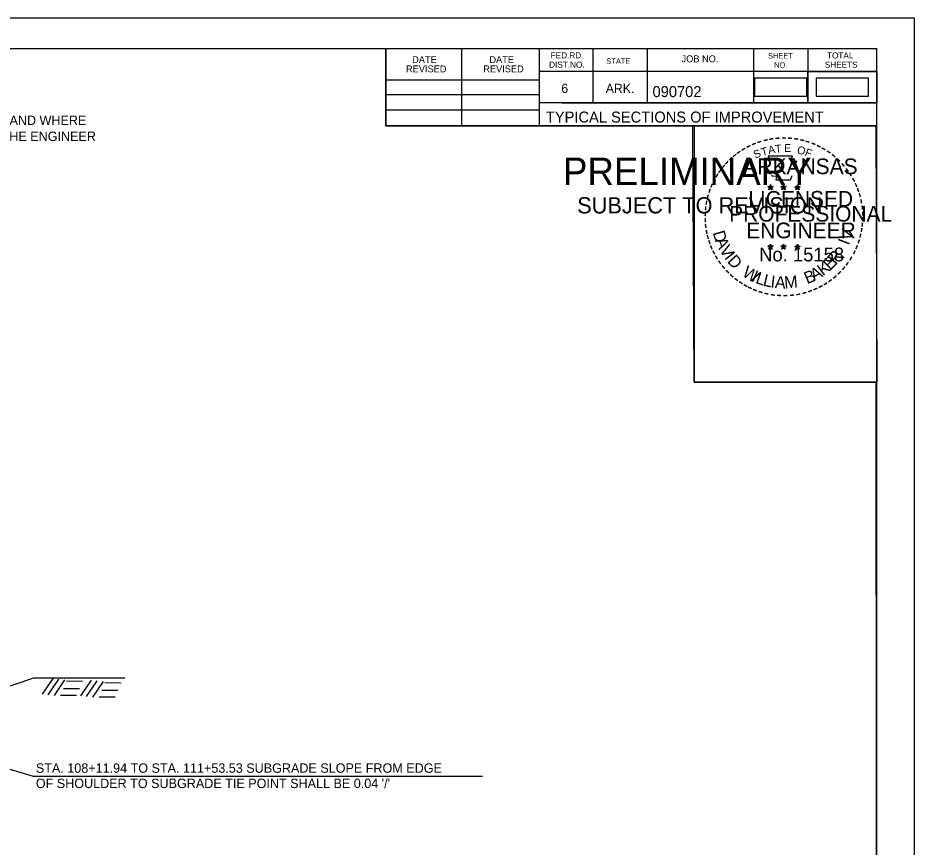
# Model space of a CAD drawing. Extents: x 1371763 to 1372860, y 385599 to 385872.
# Drawn here: x 1372602.5 to 1372659.7, y 385652.4 to 385705.3 of the extents above; entities that cross this region are included whole.
import ezdxf

# ---------------------------------------------------------------- set-up
doc = ezdxf.new("R2010")
doc.units = 0
for name, color, linetype in [('R_Border', 7, 'Continuous'), ('R_Border PE', 7, 'Continuous'), ('R_Border Prem', 7, 'Continuous'), ('R_Draft', 7, 'Continuous'), ('R_Fin Surface', 7, 'Continuous'), ('R_No Plot', 7, 'Continuous')]:
    doc.layers.add(name, color=color, linetype=linetype)

msp = doc.modelspace()

# ---------------------------------------------------------------- linework, layer by layer
at = {"layer": 'R_Border'}
for p, q in [((1372499.208, 385703.307), (1372657.298, 385703.307)), ((1372625.978, 385698.367), (1372625.978, 385703.307)), ((1372630.818, 385698.367), (1372630.818, 385703.307)), ((1372635.748, 385703.307), (1372635.748, 385698.367)), ((1372639.168, 385703.307), (1372639.168, 385699.837)), ((1372642.638, 385703.307), (1372642.638, 385699.837)), ((1372649.428, 385703.307), (1372649.428, 385699.837)), ((1372652.898, 385703.307), (1372652.898, 385699.837)), ((1372657.298, 385600.577), (1372657.298, 385703.307)), ((1372657.298, 385701.837), (1372635.748, 385701.837)), ((1372657.298, 385701.847), (1372657.298, 385701.847)), ((1372625.978, 385701.297), (1372635.748, 385701.297)), ((1372625.978, 385700.367), (1372635.748, 385700.367)), ((1372657.298, 385699.837), (1372635.748, 385699.837)), ((1372637.228, 385699.837), (1372657.298, 385699.837)), ((1372625.978, 385699.397), (1372635.748, 385699.397)), ((1372657.298, 385698.367), (1372625.978, 385698.367))]:
    msp.add_line(p, q, dxfattribs=at)
at = {"layer": 'R_Border PE'}
for p, q in [((1372650.34, 385694.494), (1372650.515, 385694.439)), ((1372650.34, 385694.494), (1372650.467, 385694.472)), ((1372650.34, 385694.494), (1372650.459, 385694.433)), ((1372650.407, 385694.29), (1372650.515, 385694.439)), ((1372650.407, 385694.29), (1372650.47, 385694.412)), ((1372650.407, 385694.29), (1372650.514, 385694.399)), ((1372650.515, 385694.621), (1372650.494, 385694.495)), ((1372650.621, 385694.29), (1372650.514, 385694.397)), ((1372650.515, 385694.439), (1372650.515, 385694.621)), ((1372650.515, 385694.621), (1372650.539, 385694.496)), ((1372650.688, 385694.494), (1372650.515, 385694.439)), ((1372650.621, 385694.29), (1372650.515, 385694.439)), ((1372650.688, 385694.494), (1372650.545, 385694.47)), ((1372650.621, 385694.29), (1372650.553, 385694.436)), ((1372650.688, 385694.494), (1372650.586, 385694.443)), ((1372651.175, 385694.494), (1372651.35, 385694.439)), ((1372651.175, 385694.494), (1372651.302, 385694.472)), ((1372651.175, 385694.494), (1372651.294, 385694.433)), ((1372651.242, 385694.29), (1372651.35, 385694.439)), ((1372651.242, 385694.29), (1372651.305, 385694.412)), ((1372651.242, 385694.29), (1372651.349, 385694.399)), ((1372651.35, 385694.621), (1372651.329, 385694.495)), ((1372651.456, 385694.29), (1372651.349, 385694.397)), ((1372651.35, 385694.439), (1372651.35, 385694.621)), ((1372651.35, 385694.621), (1372651.374, 385694.496)), ((1372651.523, 385694.494), (1372651.35, 385694.439)), ((1372651.456, 385694.29), (1372651.35, 385694.439)), ((1372651.523, 385694.494), (1372651.38, 385694.47)), ((1372651.456, 385694.29), (1372651.388, 385694.436)), ((1372651.523, 385694.494), (1372651.421, 385694.443)), ((1372652.057, 385694.488), (1372652.232, 385694.433)), ((1372652.057, 385694.488), (1372652.184, 385694.466)), ((1372652.057, 385694.488), (1372652.176, 385694.427)), ((1372652.124, 385694.284), (1372652.232, 385694.433)), ((1372652.124, 385694.284), (1372652.187, 385694.406)), ((1372652.124, 385694.284), (1372652.231, 385694.393)), ((1372652.232, 385694.615), (1372652.211, 385694.489)), ((1372652.338, 385694.284), (1372652.231, 385694.391)), ((1372652.232, 385694.433), (1372652.232, 385694.615)), ((1372652.232, 385694.615), (1372652.256, 385694.49)), ((1372652.405, 385694.488), (1372652.232, 385694.433)), ((1372652.338, 385694.284), (1372652.232, 385694.433)), ((1372652.405, 385694.488), (1372652.262, 385694.464)), ((1372652.338, 385694.284), (1372652.27, 385694.43)), ((1372652.405, 385694.488), (1372652.303, 385694.437)), ((1372650.338, 385690.708), (1372650.513, 385690.652)), ((1372650.338, 385690.708), (1372650.465, 385690.685)), ((1372650.338, 385690.708), (1372650.457, 385690.647)), ((1372650.405, 385690.504), (1372650.513, 385690.652)), ((1372650.513, 385690.835), (1372650.492, 385690.709)), ((1372650.513, 385690.652), (1372650.513, 385690.835)), ((1372650.513, 385690.835), (1372650.537, 385690.71)), ((1372650.686, 385690.708), (1372650.513, 385690.652)), ((1372650.619, 385690.504), (1372650.513, 385690.652)), ((1372650.686, 385690.708), (1372650.543, 385690.683)), ((1372650.619, 385690.504), (1372650.551, 385690.649)), ((1372650.686, 385690.708), (1372650.584, 385690.657)), ((1372651.173, 385690.708), (1372651.347, 385690.652)), ((1372651.173, 385690.708), (1372651.299, 385690.685)), ((1372651.173, 385690.708), (1372651.291, 385690.647)), ((1372651.239, 385690.504), (1372651.347, 385690.652)), ((1372651.347, 385690.835), (1372651.327, 385690.709)), ((1372651.347, 385690.652), (1372651.347, 385690.835)), ((1372651.347, 385690.835), (1372651.372, 385690.71)), ((1372651.521, 385690.708), (1372651.347, 385690.652)), ((1372651.454, 385690.504), (1372651.347, 385690.652)), ((1372651.521, 385690.708), (1372651.378, 385690.683)), ((1372651.454, 385690.504), (1372651.385, 385690.649)), ((1372651.521, 385690.708), (1372651.419, 385690.657)), ((1372652.056, 385690.703), (1372652.231, 385690.647)), ((1372652.056, 385690.703), (1372652.183, 385690.68)), ((1372652.056, 385690.703), (1372652.175, 385690.642)), ((1372652.231, 385690.83), (1372652.21, 385690.704)), ((1372652.231, 385690.647), (1372652.231, 385690.83)), ((1372652.231, 385690.83), (1372652.255, 385690.705)), ((1372652.404, 385690.703), (1372652.231, 385690.647)), ((1372652.404, 385690.703), (1372652.261, 385690.678)), ((1372652.404, 385690.703), (1372652.302, 385690.652)), ((1372650.405, 385690.504), (1372650.468, 385690.626)), ((1372650.405, 385690.504), (1372650.512, 385690.612)), ((1372650.619, 385690.504), (1372650.512, 385690.611)), ((1372651.239, 385690.504), (1372651.302, 385690.626)), ((1372651.239, 385690.504), (1372651.346, 385690.612)), ((1372651.454, 385690.504), (1372651.346, 385690.611)), ((1372652.123, 385690.499), (1372652.231, 385690.647)), ((1372652.123, 385690.499), (1372652.186, 385690.621)), ((1372652.123, 385690.499), (1372652.23, 385690.607)), ((1372652.337, 385690.499), (1372652.23, 385690.606)), ((1372652.337, 385690.499), (1372652.231, 385690.647)), ((1372652.337, 385690.499), (1372652.269, 385690.644))]:
    msp.add_line(p, q, dxfattribs=at)
for points in [[(1372650.361, 385696.433), (1372650.495, 385696.02)], [(1372652.116, 385695.972), (1372652.187, 385696.114), (1372651.845, 385696.102), (1372651.919, 385696.433), (1372650.361, 385696.433)], [(1372650.607, 385695.222), (1372650.607, 385695.178), (1372650.888, 385695.169), (1372650.861, 385694.932), (1372651.796, 385694.932), (1372651.897, 385695.2)], [(1372650.515, 385694.621), (1372650.621, 385694.29), (1372650.34, 385694.494), (1372650.688, 385694.494), (1372650.407, 385694.29), (1372650.515, 385694.621)], [(1372651.35, 385694.621), (1372651.456, 385694.29), (1372651.175, 385694.494), (1372651.523, 385694.494), (1372651.242, 385694.29), (1372651.35, 385694.621)], [(1372652.232, 385694.615), (1372652.338, 385694.284), (1372652.057, 385694.488), (1372652.405, 385694.488), (1372652.124, 385694.284), (1372652.232, 385694.615)], [(1372650.513, 385690.835), (1372650.619, 385690.504), (1372650.338, 385690.708), (1372650.686, 385690.708), (1372650.405, 385690.504), (1372650.513, 385690.835)], [(1372651.347, 385690.835), (1372651.454, 385690.504), (1372651.173, 385690.708), (1372651.521, 385690.708), (1372651.239, 385690.504), (1372651.347, 385690.835)], [(1372652.231, 385690.83), (1372652.337, 385690.499), (1372652.056, 385690.703), (1372652.404, 385690.703), (1372652.123, 385690.499), (1372652.231, 385690.83)]]:
    msp.add_lwpolyline(points, dxfattribs=at)
for centre, radius in [((1372650.514, 385694.438), 0.0861), ((1372650.514, 385694.438), 0.0723), ((1372650.514, 385694.438), 0.0579), ((1372650.514, 385694.438), 0.0495), ((1372650.514, 385694.438), 0.0374), ((1372650.514, 385694.438), 0.0248), ((1372650.514, 385694.438), 0.0148), ((1372651.349, 385694.438), 0.0861), ((1372651.349, 385694.438), 0.0723), ((1372651.349, 385694.438), 0.0579), ((1372651.349, 385694.438), 0.0495), ((1372651.349, 385694.438), 0.0374), ((1372651.349, 385694.438), 0.0248), ((1372651.349, 385694.438), 0.0148), ((1372652.231, 385694.432), 0.0861), ((1372652.231, 385694.432), 0.0723), ((1372652.231, 385694.432), 0.0579), ((1372652.231, 385694.432), 0.0495), ((1372652.231, 385694.432), 0.0374), ((1372652.231, 385694.432), 0.0248), ((1372652.231, 385694.432), 0.0148), ((1372650.512, 385690.652), 0.0861), ((1372650.512, 385690.652), 0.0723), ((1372650.512, 385690.652), 0.0579), ((1372650.512, 385690.652), 0.0495), ((1372650.512, 385690.652), 0.0374), ((1372650.512, 385690.652), 0.0248), ((1372650.512, 385690.652), 0.0148), ((1372651.347, 385690.652), 0.0861), ((1372651.347, 385690.652), 0.0723), ((1372651.347, 385690.652), 0.0579), ((1372651.347, 385690.652), 0.0495), ((1372651.347, 385690.652), 0.0374), ((1372651.347, 385690.652), 0.0248), ((1372651.347, 385690.652), 0.0148), ((1372652.23, 385690.647), 0.0861), ((1372652.23, 385690.647), 0.0723), ((1372652.23, 385690.647), 0.0579), ((1372652.23, 385690.647), 0.0495), ((1372652.23, 385690.647), 0.0374), ((1372652.23, 385690.647), 0.0248), ((1372652.23, 385690.647), 0.0148)]:
    msp.add_circle(centre, radius, dxfattribs=at)
at = {"layer": 'R_Draft'}
for p, q in [((1372580.151, 385663.684), (1372603.456, 385656.902)), ((1372604.061, 385662.128), (1372604.737, 385663.129)), ((1372604.42, 385662.086), (1372605.096, 385663.088)), ((1372604.82, 385662.044), (1372605.496, 385663.046)), ((1372605.596, 385662.971), (1372606.614, 385662.962)), ((1372606.514, 385662.019), (1372607.19, 385663.021)), ((1372606.873, 385661.978), (1372607.548, 385662.979)), ((1372607.273, 385661.936), (1372607.949, 385662.937)), ((1372608.049, 385662.862), (1372609.067, 385662.854)), ((1372605.221, 385662.061), (1372606.239, 385662.053)), ((1372605.396, 385662.487), (1372606.414, 385662.478)), ((1372607.849, 385662.378), (1372608.867, 385662.37)), ((1372607.674, 385661.952), (1372608.691, 385661.944)), ((1372603.456, 385656.902), (1372632.129, 385656.902))]:
    msp.add_line(p, q, dxfattribs=at)
for points in [[(1372649.492, 385700.259), (1372652.834, 385700.259), (1372652.834, 385701.414), (1372649.492, 385701.414)], [(1372653.427, 385700.259), (1372656.769, 385700.259), (1372656.769, 385701.414), (1372653.427, 385701.414)]]:
    msp.add_lwpolyline(points, close=True, dxfattribs=at)
at = {"layer": 'R_Fin Surface'}
for p, q in [((1372598.764, 385661.578), (1372603.508, 385663.159)), ((1372603.508, 385663.159), (1372609.326, 385663.159))]:
    msp.add_line(p, q, dxfattribs=at)
at = {"layer": 'R_No Plot'}
for p, q in [((1372493.007, 385705.254), (1372659.674, 385705.254)), ((1372645.315, 385687.139), (1372645.315, 385687.139))]:
    msp.add_line(p, q, dxfattribs=at)
for points in [[(1372493.004, 385705.254), (1372659.674, 385705.254), (1372659.674, 385598.585), (1372493.004, 385598.585)], [(1372616.168, 385703.307), (1372625.978, 385703.307), (1372625.978, 385698.367), (1372634.034, 385698.367), (1372645.634, 385698.367), (1372645.634, 385682.032), (1372657.238, 385682.032), (1372657.298, 385600.577), (1372499.208, 385600.577), (1372499.208, 385703.307)], [(1372652.898, 385701.837), (1372657.298, 385701.837), (1372657.298, 385699.837), (1372652.898, 385699.837)], [(1372645.564, 385698.367), (1372657.238, 385698.367), (1372657.308, 385682.032), (1372645.634, 385682.032)]]:
    msp.add_lwpolyline(points, close=True, dxfattribs=at)

# ---------------------------------------------------------------- texts
at = {"layer": 'R_Border'}
for s, height, p in [('DATE', 0.4396, (1372627.647, 385702.375)), ('DATE', 0.4396, (1372632.577, 385702.375)), ('FED.RD.', 0.391, (1372636.488, 385702.667)), ('STATE', 0.342, (1372640.048, 385702.327)), ('JOB NO.', 0.4396, (1372644.838, 385702.427)), ('SHEET', 0.342, (1372650.358, 385702.667)), ('TOTAL', 0.391, (1372654.118, 385702.667)), ('REVISED', 0.4396, (1372627.257, 385701.785)), ('REVISED', 0.4396, (1372632.187, 385701.785)), ('DIST.NO.', 0.391, (1372636.388, 385702.077)), ('NO.', 0.342, (1372650.748, 385702.077)), ('SHEETS', 0.391, (1372653.978, 385702.077)), ('6', 0.586, (1372637.168, 385700.467)), ('ARK.', 0.5861, (1372639.998, 385700.467)), ('090702', 0.7, (1372642.986, 385700.206)), ('TYPICAL SECTIONS OF IMPROVEMENT', 0.7, (1372636.18, 385698.582))]:
    msp.add_text(s, height=height, dxfattribs=at).set_placement(p)
at = {"layer": 'R_Border PE'}
for s, height, rotation, p in [('-', 0.8, 13.6302, (1372650.11, 385697.117)), ('-', 0.8, 10.2193, (1372650.449, 385697.198)), ('-', 0.8, 5.8968, (1372650.813, 385697.253)), ('-', 0.8, 0.1862, (1372651.199, 385697.289)), ('-', 0.8, 357.743, (1372651.561, 385697.283)), ('-', 0.8, 352.1617, (1372651.933, 385697.255)), ('-', 0.8, 347.2049, (1372652.292, 385697.198)), ('-', 0.8, 34.0636, (1372648.803, 385696.519)), ('-', 0.8, 28.7918, (1372649.101, 385696.704)), ('-', 0.8, 24.3072, (1372649.418, 385696.862)), ('-', 0.8, 19.1761, (1372649.735, 385696.997)), ('T', 0.5, 16.4036, (1372649.995, 385696.438)), ('A', 0.5, 11.2132, (1372650.408, 385696.563)), ('T', 0.5, 6.0228, (1372650.833, 385696.646)), ('E', 0.5, 0.8323, (1372651.385, 385696.701)), ('O', 0.5, 350.4515, (1372652.187, 385696.596)), ('-', 0.8, 342.3362, (1372652.61, 385697.12)), ('-', 0.8, 337.8551, (1372652.977, 385697.009)), ('-', 0.8, 334.1211, (1372653.293, 385696.873)), ('-', 0.8, 329.6409, (1372653.582, 385696.732)), ('-', 0.8, 42.9622, (1372648.059, 385695.924)), ('-', 0.8, 38.9507, (1372648.276, 385696.132)), ('-', 0.8, 36.2317, (1372648.514, 385696.321)), ('S', 0.5, 21.594, (1372649.538, 385696.272)), ('F', 0.5, 340.0707, (1372652.664, 385696.482)), ('-', 0.8, 325.8627, (1372653.904, 385696.551)), ('-', 0.8, 320.5297, (1372654.209, 385696.338)), ('-', 0.8, 50.6142, (1372647.634, 385695.442)), ('-', 0.8, 48.4231, (1372647.835, 385695.685)), ('-', 0.8, 315.5786, (1372654.508, 385696.094)), ('-', 0.8, 309.8797, (1372654.793, 385695.819)), ('-', 0.8, 58.0706, (1372647.265, 385694.895)), ('-', 0.8, 54.2325, (1372647.427, 385695.158)), ('-', 0.8, 306.6522, (1372655.055, 385695.518)), ('-', 0.7, 303.6753, (1372655.298, 385695.234)), ('-', 0.8, 67.7743, (1372646.979, 385694.282)), ('-', 0.8, 62.8713, (1372647.108, 385694.588)), ('-', 0.8, 299.6684, (1372655.458, 385694.931)), ('-', 0.8, 294.6628, (1372655.62, 385694.625)), ('-', 0.8, 72.3945, (1372646.869, 385693.967)), ('-', 0.8, 290.5728, (1372655.748, 385694.336)), ('-', 0.8, 285.1233, (1372655.865, 385694.046)), ('-', 0.8, 81.2013, (1372646.705, 385693.254)), ('-', 0.8, 75.461, (1372646.771, 385693.61)), ('-', 0.8, 280.5493, (1372655.965, 385693.675)), ('-', 0.8, 85.1863, (1372646.667, 385692.908)), ('-', 0.8, 276.5962, (1372656.046, 385693.291)), ('-', 0.8, 94.1959, (1372646.672, 385692.195)), ('-', 0.8, 89.0622, (1372646.654, 385692.558)), ('-', 0.8, 274.3301, (1372656.076, 385692.93)), ('-', 0.8, 269.9407, (1372656.093, 385692.614)), ('-', 0.8, 98.9479, (1372646.708, 385691.862)), ('V', 0.77, 72.6573, (1372655.616, 385690.984)), ('-', 0.8, 260.9953, (1372656.048, 385691.954)), ('-', 0.8, 263.5172, (1372656.084, 385692.281)), ('-', 0.8, 101.7149, (1372646.775, 385691.495)), ('-', 0.8, 105.4578, (1372646.856, 385691.198)), ('D', 0.77, 286.2848, (1372646.82, 385691.564)), ('-', 0.8, 255.7626, (1372655.993, 385691.615)), ('-', 0.8, 109.0874, (1372646.964, 385690.882)), ('-', 0.8, 114.0643, (1372647.091, 385690.584)), ('A', 0.77, 292.7835, (1372646.966, 385691.063)), ('V', 0.77, 300.7936, (1372647.223, 385690.474)), ('I', 0.77, 69.0301, (1372655.505, 385690.715)), ('-', 0.8, 247.8887, (1372655.791, 385690.919)), ('-', 0.8, 252.8681, (1372655.903, 385691.255)), ('-', 0.8, 115.7289, (1372647.243, 385690.275)), ('-', 0.8, 120.4471, (1372647.422, 385689.982)), ('I', 0.77, 308.3502, (1372647.538, 385689.955)), ('D', 0.77, 311.9774, (1372647.713, 385689.722)), ('E', 0.77, 44.0175, (1372654.312, 385689.116)), ('R', 0.77, 50.3651, (1372654.679, 385689.47)), (',', 0.77, 57.4684, (1372655.041, 385689.911)), ('-', 0.8, 244.6197, (1372655.66, 385690.604)), ('-', 0.8, 125.8934, (1372647.623, 385689.702)), ('K', 0.77, 36.9143, (1372653.858, 385688.771)), ('-', 0.8, 233.8452, (1372655.262, 385689.902)), ('-', 0.8, 239.0712, (1372655.463, 385690.228)), ('-', 0.8, 130.7181, (1372647.854, 385689.426)), ('-', 0.8, 134.2238, (1372648.113, 385689.153)), ('W', 0.77, 328.0731, (1372648.653, 385688.839)), ('I', 0.77, 336.6877, (1372649.247, 385688.485)), ('L', 0.77, 340.3149, (1372649.511, 385688.363)), ('B', 0.77, 22.8589, (1372652.851, 385688.266)), ('A', 0.77, 28.9042, (1372653.299, 385688.453)), ('-', 0.8, 225.7653, (1372654.808, 385689.337)), ('-', 0.8, 231.2538, (1372655.047, 385689.619)), ('-', 0.8, 138.9338, (1372648.375, 385688.921)), ('-', 0.8, 144.6463, (1372648.653, 385688.718)), ('-', 0.8, 148.0898, (1372648.934, 385688.533)), ('L', 0.77, 346.6625, (1372649.991, 385688.19)), ('I', 0.77, 353.0101, (1372650.487, 385688.072)), ('A', 0.77, 356.6373, (1372650.775, 385688.029)), ('M', 0.77, 4.6473, (1372651.418, 385688)), ('-', 0.8, 212.2491, (1372654.005, 385688.653)), ('-', 0.8, 215.7363, (1372654.272, 385688.846)), ('-', 0.8, 221.0851, (1372654.547, 385689.082)), ('-', 0.8, 151.5704, (1372649.223, 385688.37)), ('-', 0.8, 154.6002, (1372649.484, 385688.247)), ('-', 0.8, 158.5612, (1372649.796, 385688.12)), ('-', 0.8, 162.7983, (1372650.14, 385688.013)), ('-', 0.8, 195.4743, (1372652.766, 385688.063)), ('-', 0.8, 199.4643, (1372653.099, 385688.182)), ('-', 0.8, 204.2516, (1372653.414, 385688.32)), ('-', 0.8, 207.3568, (1372653.726, 385688.48)), ('-', 0.8, 167.5555, (1372650.497, 385687.931)), ('-', 0.8, 173.1155, (1372650.883, 385687.876)), ('-', 0.8, 176.5183, (1372651.257, 385687.85)), ('-', 0.8, 181.5918, (1372651.629, 385687.859)), ('-', 0.8, 185.8167, (1372652.034, 385687.897)), ('-', 0.8, 191.2858, (1372652.402, 385687.963))]:
    msp.add_text(s, height=height, rotation=rotation, dxfattribs=at).set_placement(p)
for s, height, p in [('ARKANSAS', 1, (1372648.787, 385695.289)), ('LICENSED', 1, (1372649.093, 385693.215)), ('PROFESSIONAL', 1, (1372647.874, 385692.263)), ('ENGINEER', 1, (1372648.968, 385691.2)), ('No. 15158', 0.8785, (1372649.788, 385689.725)), ('AAMU', 0.00001, (1372651.314, 385687.998))]:
    msp.add_text(s, height=height, dxfattribs=at).set_placement(p)
at = {"layer": 'R_Border Prem'}
for s, height, p in [('PRELIMINARY', 1.75, (1372637.273, 385694.598)), ('DWB', 0.005, (1372637.647, 385695.523)), ('SUBJECT TO REVISION', 1.03756, (1372638.178, 385692.784))]:
    msp.add_text(s, height=height, dxfattribs=at).set_placement(p)
at = {"layer": 'R_Draft'}
for s, p in [('*TO BE USED IF AND WHERE ', (1372595.626, 385698.423)), ('DIRECTED BY THE ENGINEER', (1372595.836, 385697.403))]:
    msp.add_text(s, height=0.6, rotation=360, dxfattribs=at).set_placement(p)
for s, p in [('STA. 108+11.94 TO STA. 111+53.53 SUBGRADE SLOPE FROM EDGE', (1372603.639, 385657.11)), ("OF SHOULDER TO SUBGRADE TIE POINT SHALL BE 0.04 '/'", (1372603.639, 385656.135))]:
    msp.add_text(s, height=0.6, dxfattribs=at).set_placement(p)

doc.saveas('drawing.dxf')
